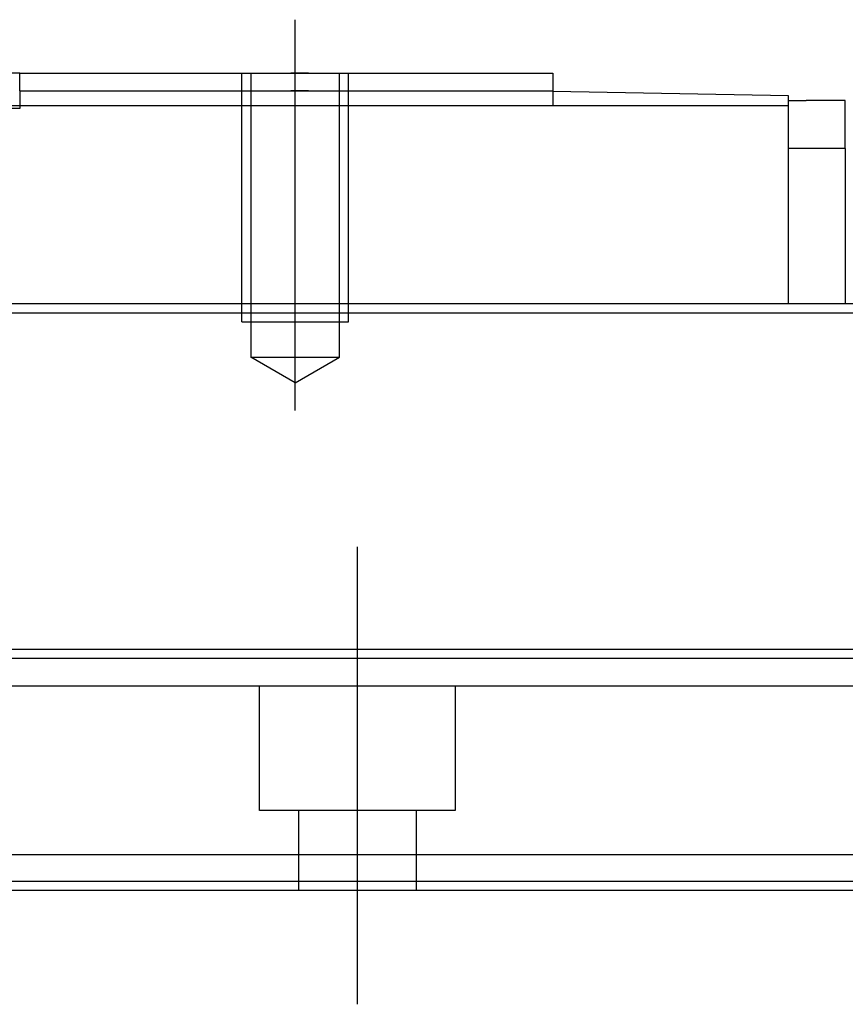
# Model space of a CAD drawing. Header units: millimetres. Extents: x -1108 to 3135, y -1596 to 860.
# Tile 646 of 649: x 1041 to 1088, y 75 to 130. Entities that reach past the tile are written whole.
import ezdxf
from ezdxf.lldxf.tags import DXFTag

# ---------------------------------------------------------------- set-up
doc = ezdxf.new("R2010")
doc.units = ezdxf.units.MM
doc.layers.get('0').update_dxf_attribs({"linetype": 'CONTINUOUS'})
tags = doc.linetypes.add('DASHED', pattern=[25.72, 12.86, -12.86]).pattern_tags.tags
tags[6:7] = [DXFTag(74, 4), DXFTag(75, 0), DXFTag(340, '0'), DXFTag(46, 0.0), DXFTag(50, 0.0), DXFTag(44, 0.0), DXFTag(45, 0.0)]
tags[4:5] = [DXFTag(74, 4), DXFTag(75, 0), DXFTag(340, '0'), DXFTag(46, 0.0), DXFTag(50, 0.0), DXFTag(44, 0.0), DXFTag(45, 0.0)]

msp = doc.modelspace()

# ---------------------------------------------------------------- linework, layer by layer
at = {"ltscale": 0.2}
for p, q in [((1056.808, 108.015), (1056.808, 130.015)), ((1060.308, 74.603), (1060.308, 100.353))]:
    msp.add_line(p, q, dxfattribs=at)
at = {"linetype": 'Continuous'}
for p, q in [((1041.308, 127.015), (1026.308, 127.015)), ((1041.308, 127.015), (1071.308, 127.015)), ((1041.308, 126.015), (1041.308, 127.015)), ((1071.308, 127.015), (1071.308, 126.015)), ((1041.308, 126.015), (1071.308, 126.015)), ((1041.308, 126.015), (1041.308, 125.165)), ((1071.308, 126.015), (1071.308, 125.165)), ((1084.558, 125.734), (1071.308, 125.965)), ((1084.558, 125.165), (1084.558, 125.734)), ((1084.558, 125.465), (1085.558, 125.465)), ((1087.758, 125.465), (1085.558, 125.465)), ((1087.758, 122.765), (1087.758, 125.465)), ((1084.558, 125.165), (983.058, 125.165)), ((1084.558, 114.015), (1084.558, 125.165)), ((1087.758, 122.765), (1084.558, 122.765)), ((1087.758, 122.765), (1087.758, 115.515)), ((1153.482, 114.016), (890.308, 114.015)), ((1148.796, 94.565), (890.308, 94.565)), ((1146.013, 83.016), (890.308, 83.015)), ((1145.531, 81.016), (890.308, 81.015))]:
    msp.add_line(p, q, dxfattribs=at)
at = {"linetype": 'DASHED', "ltscale": 0.1}
for p, q in [((1053.808, 113.015), (1053.808, 127.015)), ((1054.308, 127.015), (1054.308, 111.015)), ((1059.308, 111.015), (1059.308, 127.015)), ((1059.808, 113.015), (1059.808, 127.015)), ((1053.808, 113.015), (1059.808, 113.015)), ((1054.308, 111.015), (1059.308, 111.015)), ((1056.808, 109.572), (1054.308, 111.015)), ((1056.808, 109.572), (1059.308, 111.015))]:
    msp.add_line(p, q, dxfattribs=at)
at = {"linetype": 'DASHED'}
for p, q in [((1041.308, 125.015), (1026.308, 125.015)), ((1041.308, 125.165), (1041.308, 125.015)), ((1148.302, 92.516), (890.308, 92.515)), ((1054.808, 85.515), (1054.808, 92.515)), ((1065.808, 92.515), (1065.808, 85.515)), ((1065.808, 85.515), (1054.808, 85.515)), ((1057.008, 81.015), (1057.008, 85.515)), ((1063.608, 85.515), (1063.608, 81.015)), ((1145.651, 81.516), (890.308, 81.515))]:
    msp.add_line(p, q, dxfattribs=at)
msp.add_line((802.308, 113.515), (1244.308, 113.515))
at = {"linetype": 'DASHED', "ltscale": 0.1}
for points in [[(1057.558, 127.015), (1056.558, 127.015)], [(1057.558, 126.015), (1056.558, 126.015)]]:
    msp.add_open_spline(points, degree=1, dxfattribs=at)
at = {"linetype": 'Continuous'}
for points in [[(1087.758, 115.515), (1087.758, 114.015)], [(1148.675, 94.065), (890.308, 94.065)]]:
    msp.add_open_spline(points, degree=1, dxfattribs=at)

doc.saveas('drawing.dxf')
